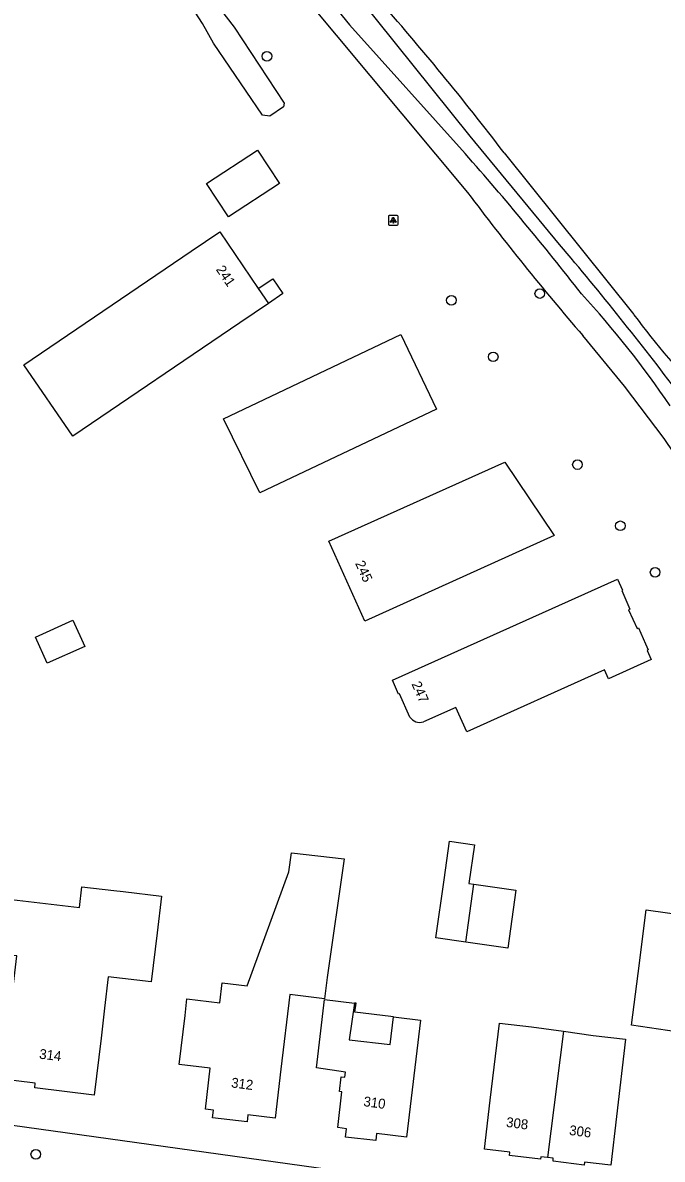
# Model space of a CAD drawing. Extents: x 161696 to 162377, y 380761 to 381673.
# Drawn here: x 161755.7 to 161820.6, y 380846.9 to 380962.2 of the extents above; entities that cross this region are included whole.
import ezdxf

# ---------------------------------------------------------------- set-up
doc = ezdxf.new("R2010")
doc.units = 0
for name, color, linetype in [('IMGEO_Boom', 7, 'Continuous'), ('IMGEO_Groenvoorziening', 7, 'Continuous'), ('IMGEO_Lichtpunt', 7, 'Continuous'), ('IMGEO_Meer_plas_ven_vijver', 7, 'Continuous'), ('IMGEO_Pand', 7, 'Continuous'), ('IMGEO_Pand_nummerreeks', 7, 'Continuous'), ('IMGEO_Pand_overbouw', 7, 'Continuous'), ('IMGEO_Pand_vergunning_verleend', 7, 'Continuous'), ('IMGEO_Voetpad_op_trap', 7, 'Continuous'), ('IMGEO_Voetpad_open', 7, 'Continuous')]:
    doc.layers.add(name, color=color, linetype=linetype)

msp = doc.modelspace()

# ---------------------------------------------------------------- linework, layer by layer
at = {"layer": 'IMGEO_Boom'}
for centre in [(161780.51, 380958.84), (161799.23, 380934.09), (161808.2, 380934.77), (161803.47, 380928.35), (161812.02, 380917.42), (161816.37, 380911.21), (161819.9, 380906.49), (161757.06, 380847.45)]:
    msp.add_circle(centre, 0.489, dxfattribs=at)
at = {"layer": 'IMGEO_Groenvoorziening'}
for points in [[(161800.88, 380945.01), (161784.32, 380964.89)], [(161804.58, 380949.05), (161817.74, 380932.63)], [(161828.8, 380908.53), (161824.73, 380914.24), (161820.83, 380920.08), (161816.79, 380925.37), (161812.56, 380930.51)]]:
    msp.add_lwpolyline(points, dxfattribs=at)
for centre, radius, start, end in [((161586.06, 380782.78), 274.58, 37.2662, 41.5101), ((162026.53, 381114.84), 282.42, 216.9646, 220.7441), ((161880.51, 380979.02), 78.05, 216.4698, 224.7471)]:
    msp.add_arc(centre, radius, start, end, dxfattribs=at)
at = {"layer": 'IMGEO_Lichtpunt'}
for p, q in [((161793.73, 380942.7), (161792.93, 380942.7)), ((161793.73, 380942.7), (161792.93, 380942.7)), ((161792.83, 380942.6), (161792.83, 380941.8)), ((161792.83, 380942.6), (161792.83, 380941.8)), ((161792.93, 380941.7), (161793.73, 380941.7)), ((161792.93, 380941.7), (161793.73, 380941.7)), ((161793.83, 380941.8), (161793.83, 380942.6)), ((161793.83, 380941.8), (161793.83, 380942.6))]:
    msp.add_line(p, q, dxfattribs=at)
for points in [[(161793.21, 380942.27), (161793.24, 380942.24), (161793.06, 380941.98), (161793.02, 380942.01), (161793.21, 380942.27)], [(161793.31, 380942.22), (161793.36, 380942.22), (161793.36, 380941.9), (161793.31, 380941.9), (161793.31, 380942.22)], [(161793.42, 380942.24), (161793.46, 380942.27), (161793.64, 380942), (161793.6, 380941.98), (161793.42, 380942.24)]]:
    msp.add_lwpolyline(points, dxfattribs=at)
msp.add_circle((161793.33, 380942.4), 0.0994, dxfattribs=at)
for centre, start, end in [((161792.93, 380942.6), 90, 180), ((161792.93, 380942.6), 90, 180), ((161793.73, 380942.6), 0, 90), ((161793.73, 380942.6), 0, 90), ((161792.93, 380941.8), 180, 270), ((161792.93, 380941.8), 180, 270), ((161793.73, 380941.8), 270, 0), ((161793.73, 380941.8), 270, 360)]:
    msp.add_arc(centre, 0.0946, start, end, dxfattribs=at)
at = {"layer": 'IMGEO_Meer_plas_ven_vijver'}
for points in [[(161769.78, 380972.48), (161770.92, 380971.11), (161774.53, 380965.28), (161777.18, 380961.8), (161782.27, 380954.09), (161782.2, 380953.72), (161780.82, 380952.76), (161780.07, 380952.86), (161775.1, 380960.16), (161773.98, 380962.16), (161762.71, 380979.61)], [(161810.2, 380939.75), (161801.13, 380950.72), (161789.71, 380965)], [(161787.72, 380963.49), (161788.89, 380962.03), (161800.61, 380948.97)]]:
    msp.add_lwpolyline(points, dxfattribs=at)
for centre, radius, start, end in [((161564.07, 380740.55), 315.27, 38.0227, 41.3837), ((161562.49, 380729.19), 325.11, 36.9536, 40.3651), ((161742.13, 380869.89), 95.64, 34.0014, 42.6949)]:
    msp.add_arc(centre, radius, start, end, dxfattribs=at)
at = {"layer": 'IMGEO_Pand'}
for points in [[(161776.6, 380942.54), (161774.38, 380945.95), (161779.57, 380949.33), (161781.79, 380945.92), (161776.6, 380942.54)], [(161780.66, 380933.77), (161777.76, 380931.8), (161760.81, 380920.3), (161755.86, 380927.55), (161772.83, 380939.06), (161775.74, 380941.03), (161779.63, 380935.28)], [(161779.63, 380935.28), (161780.66, 380933.77)], [(161809.67, 380910.21), (161790.45, 380901.54), (161786.79, 380909.64), (161804.64, 380917.67), (161809.67, 380910.21)], [(161795.01, 380891.8), (161793.96, 380894.16), (161793.87, 380894.12), (161793.24, 380895.54), (161816.07, 380905.81), (161816.58, 380904.67), (161816.51, 380904.64), (161817.35, 380902.76), (161817.21, 380902.7), (161818.07, 380900.79), (161818.21, 380900.85), (161818.93, 380899.22), (161819.21, 380898.62)], [(161819.21, 380898.62), (161819.1, 380898.57), (161819.51, 380897.64), (161815.17, 380895.69), (161814.75, 380896.61), (161800.78, 380890.31), (161799.67, 380892.79), (161796.39, 380891.32)], [(161800.7, 380868.98), (161797.64, 380869.41), (161798.48, 380875.3), (161799.03, 380879.21), (161801.56, 380878.85), (161801.01, 380874.94), (161801.51, 380874.87)], [(161786.62, 380865.39), (161786.37, 380863.23), (161782.82, 380863.65), (161781.93, 380856.1), (161781.34, 380851.13), (161778.58, 380851.46), (161778.49, 380850.74), (161774.98, 380851.16), (161775.08, 380851.94), (161774.27, 380852.04), (161774.76, 380856.2), (161771.61, 380856.57), (161772.2, 380861.54), (161772.4, 380863.22), (161775.72, 380862.83), (161775.96, 380864.85), (161778.5, 380864.55), (161782.74, 380876.12), (161783.02, 380878.05), (161788.35, 380877.42), (161786.62, 380865.39)], [(161801.51, 380874.87), (161805.76, 380874.26), (161804.94, 380868.37), (161800.7, 380868.98)], [(161800.7, 380868.98), (161801.51, 380874.87)], [(161761.5, 380872.5), (161761.74, 380874.6), (161764.98, 380874.22), (161765.94, 380874.1), (161769.81, 380873.65), (161769.37, 380869.92), (161768.78, 380864.96), (161764.41, 380865.47), (161764.03, 380862.26), (161763.68, 380859.23), (161762.99, 380853.46), (161756.96, 380854.18), (161757.01, 380854.66), (161752.83, 380855.16), (161753.08, 380857.28), (161753.9, 380857.18), (161754.48, 380862.15), (161755.13, 380867.58), (161753.94, 380867.73), (161753.97, 380867.94), (161754.46, 380872.16), (161754.6, 380873.31), (161761.5, 380872.5)], [(161823.55, 380871.6), (161822.96, 380866.93), (161822.73, 380865.13), (161822.07, 380859.89), (161817.5, 380860.54), (161818.17, 380865.78), (161818.99, 380872.25), (161823.55, 380871.6)], [(161796.1, 380861.07), (161794.69, 380849.2), (161791.64, 380849.56), (161791.55, 380848.84), (161788.48, 380849.2), (161788.58, 380850.05), (161787.69, 380850.16), (161788.12, 380853.8), (161787.89, 380853.83), (161788.06, 380855.32), (161788.42, 380855.28), (161788.48, 380855.79), (161785.55, 380856.21), (161786.37, 380863.15), (161789.39, 380862.8), (161788.87, 380859.08), (161793, 380858.59), (161793.36, 380861.4), (161793.61, 380861.37), (161796.1, 380861.07)], [(161808.98, 380847.12), (161808.29, 380847.2), (161808.26, 380846.96), (161805.11, 380847.33), (161805.15, 380847.67), (161802.58, 380847.97), (161803.17, 380852.94), (161804.12, 380860.74), (161807.36, 380860.39), (161810.62, 380859.93)], [(161810.62, 380859.93), (161813.63, 380859.5), (161816.91, 380859.12), (161815.98, 380851.3), (161815.4, 380846.34), (161812.75, 380846.65), (161812.71, 380846.36), (161809.54, 380846.74), (161809.57, 380847.05), (161808.98, 380847.12)], [(161810.62, 380859.93), (161808.98, 380847.12)]]:
    msp.add_lwpolyline(points, dxfattribs=at)
msp.add_arc((161796.01, 380892.47), 1.2, 213.6475, 288.1912, dxfattribs=at)
at = {"layer": 'IMGEO_Pand_overbouw'}
msp.add_lwpolyline([(161793.36, 380861.4), (161793.08, 380861.43), (161789.44, 380861.86), (161789.55, 380862.78), (161789.39, 380862.8), (161788.87, 380859.08), (161793, 380858.59)], close=True, dxfattribs=at)
at = {"layer": 'IMGEO_Pand_vergunning_verleend'}
for points in [[(161776.12, 380922.05), (161794.1, 380930.63), (161797.72, 380923.03), (161779.79, 380914.56), (161776.12, 380922.05)], [(161757.03, 380899.92), (161760.83, 380901.63), (161762.03, 380898.97), (161758.22, 380897.26), (161757.03, 380899.92)]]:
    msp.add_lwpolyline(points, dxfattribs=at)
at = {"layer": 'IMGEO_Voetpad_op_trap'}
msp.add_lwpolyline([(161779.63, 380935.28), (161781.11, 380936.28), (161782.14, 380934.77), (161780.66, 380933.77)], dxfattribs=at)
at = {"layer": 'IMGEO_Voetpad_open'}
msp.add_lwpolyline([(161723.62, 380854.73), (161815.09, 380842)], dxfattribs=at)

# ---------------------------------------------------------------- texts
at = {"layer": 'IMGEO_Pand_nummerreeks'}
for s, rotation, p in [('241', 304.1481, (161775.3, 380937.21)), ('245', 294.3047, (161789.44, 380907.41)), ('247', 293.8062, (161795.16, 380895.17)), ('314', 353.2563, (161757.37, 380857.16)), ('312', 352.6936, (161776.84, 380854.25)), ('310', 352.1849, (161790.26, 380852.35)), ('308', 352.7265, (161804.74, 380850.24)), ('306', 352.7265, (161811.14, 380849.42))]:
    msp.add_text(s, height=1, rotation=rotation, dxfattribs=at).set_placement(p)

doc.saveas('drawing.dxf')
